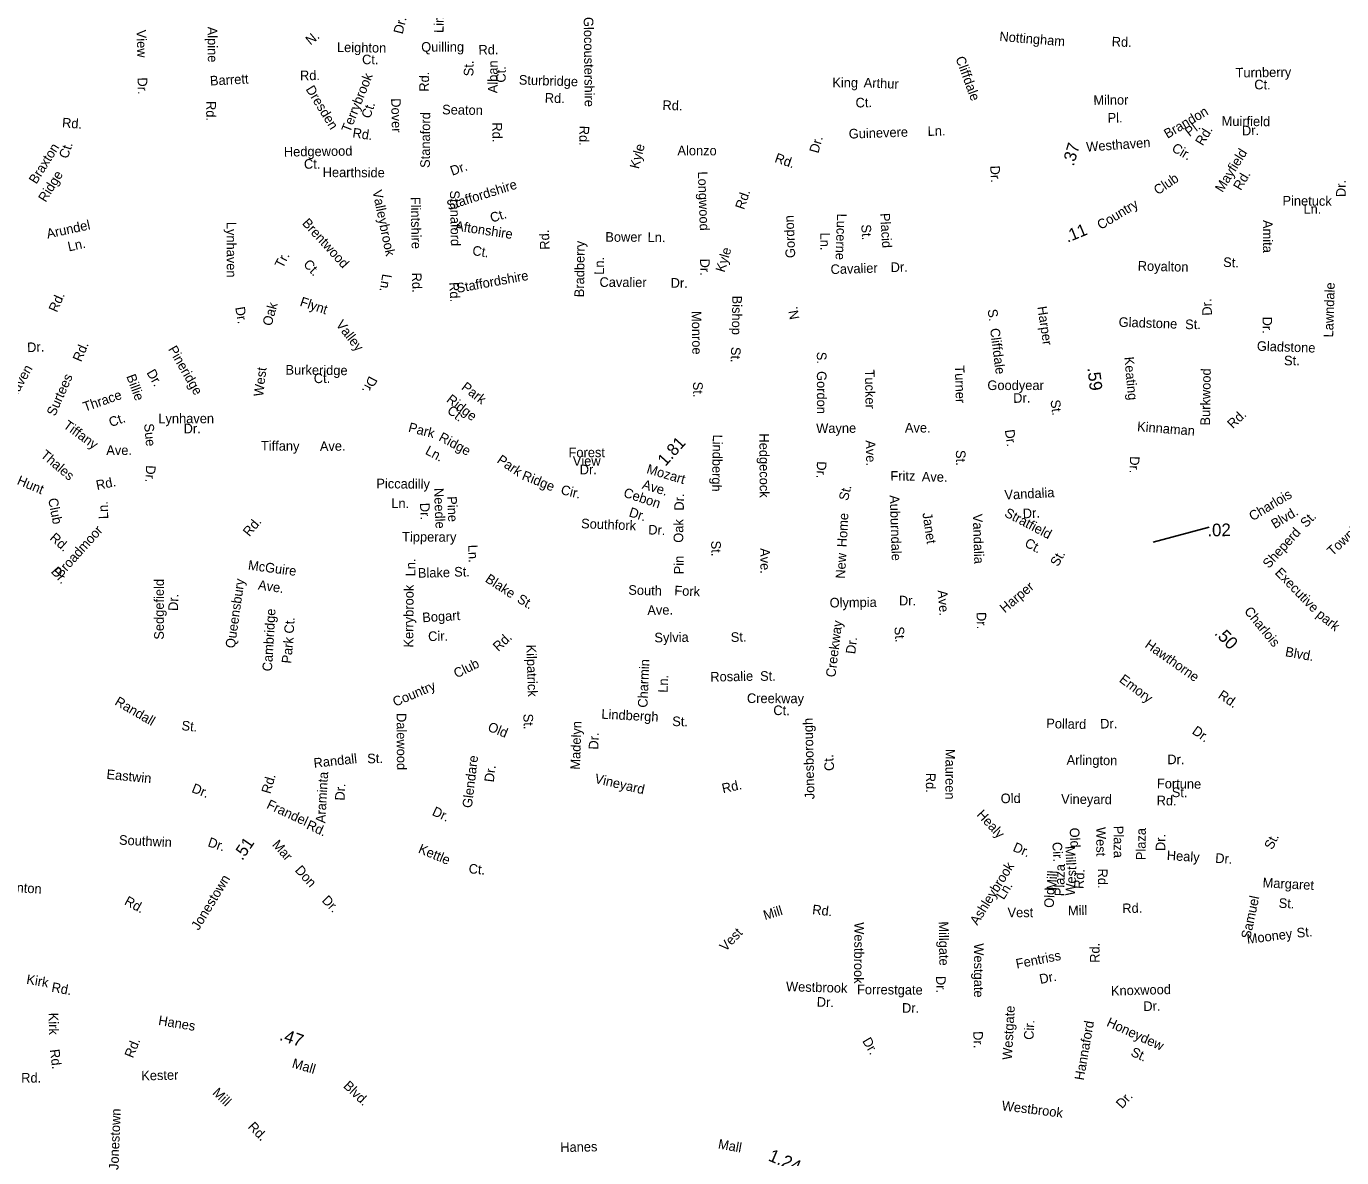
# Model space of a CAD drawing. Extents: x 1553981 to 1780076, y 812965 to 996873.
# Drawn here: x 1602893 to 1615903, y 846079 to 857264 of the extents above; entities that cross this region are included whole.
import ezdxf

# ---------------------------------------------------------------- set-up
doc = ezdxf.new("R2010")
doc.units = 0
for name, color, linetype in [('Exist Road Non-System Type 51 Label', 7, 'Continuous'), ('Exist Road Primary NC Service Mileage Hundredths English Label', 7, 'Continuous'), ('Exist Road Secondary Mileage Hundredths English Label', 7, 'Continuous'), ('Map Preparation Border Antique Large Shape', 7, 'Continuous')]:
    doc.layers.add(name, color=color, linetype=linetype)

msp = doc.modelspace()

# ---------------------------------------------------------------- linework, layer by layer
at = {"layer": 'Exist Road Primary NC Service Mileage Hundredths English Label'}
msp.add_line((1614037, 852164), (1614591, 852314), dxfattribs=at)

# ---------------------------------------------------------------- texts
at = {"layer": 'Exist Road Non-System Type 51 Label'}
for s, rotation, p in [('Limerick', 88.9833, (1607019, 857198)), ('View', 271.7259, (1603983, 857229)), ('Alpine', 270.499, (1604686, 857260)), ('Dr.', 76.2693, (1606615, 857182)), ('Glocoustershire', 270.6537, (1608406, 857356)), ('N.', 40.0931, (1605704, 857073)), ('Leighton', 359.0871, (1605965, 857011)), ('Quilling', 0.1823, (1606799, 857013)), ('Nottingham', 355.3997, (1612515, 857119)), ('Rd.', 358.0336, (1613627, 857066)), ('Ct.', 0.0766, (1606214, 856889)), ('Rd.', 1.0696, (1607366, 856984)), ('St.', 89.4764, (1607315, 856770)), ('Alban', 89.4764, (1607553, 856602)), ('Ct.', 89.4764, (1607634, 856707)), ('Cliffdale', 290.2133, (1612082, 856948)), ('Turnberry', 0.7034, (1614854, 856758)), ('Dr.', 270.8763, (1603994, 856758)), ('Barrett', 3.1325, (1604712, 856678)), ('Rd.', 0.4481, (1605600, 856731)), ('Terrybrook', 68.2489, (1606094, 856208)), ('Rd.', 88.9082, (1606874, 856617)), ('Sturbridge', 358.2977, (1607763, 856688)), ('King', 359.9254, (1610865, 856660)), ('Arthur', 357.6624, (1611174, 856661)), ('Ct.', 359.6883, (1615038, 856641)), ('Dresden', 301.5115, (1605653, 856643)), ('Rd.', 358.2977, (1608020, 856510)), ('Milnor', 0.5658, (1613448, 856487)), ('Rd.', 269.3839, (1604674, 856526)), ('Ct.', 71.1883, (1606293, 856346)), ('Dover', 271.3986, (1606501, 856552)), ('Seaton', 358.9467, (1607005, 856394)), ('Rd.', 358.2611, (1609184, 856438)), ('Ct.', 1.5156, (1611096, 856461)), ('Brandon', 30.7064, (1614180, 856151)), ('Rd.', 355.5499, (1603244, 856266)), ('Stanaford', 89.5624, (1606884, 855864)), ('Pl.', 0.5658, (1613588, 856312)), ('Muirfield', 359.4035, (1614715, 856281)), ('Rd.', 351.5417, (1606115, 856167)), ('Rd.', 270.7191, (1607502, 856314)), ('Rd.', 268.5643, (1608366, 856282)), ('Guinevere', 1.8971, (1611029, 856154)), ('Ln.', 1.8971, (1611809, 856180)), ('Pl.', 37.663, (1614398, 856168)), ('Rd.', 58.7252, (1614529, 856076)), ('Dr.', 1.7058, (1614918, 856185)), ('Braxton', 58.1444, (1602992, 855698)), ('Ct.', 71.1527, (1603302, 855949)), ('Hedgewood', 0.8334, (1605441, 855976)), ('Kyle', 75.8429, (1608951, 855849)), ('Alonzo', 359.8902, (1609333, 855989)), ('Dr.', 74.0342, (1610726, 856003)), ('Westhaven', 4.1962, (1613380, 856024)), ('Cir.', 329.7446, (1614214, 856035)), ('Mayfield', 58.2122, (1614724, 855615)), ('Ct.', 0.1772, (1605639, 855856)), ('Rd.', 341.0624, (1610288, 855924)), ('Ridge', 58.1444, (1603085, 855518)), ('Hearthside', 359.6775, (1605824, 855774)), ('Dr.', 20.0073, (1607106, 855786)), ('Longwood', 271.9797, (1609535, 855828)), ('Dr.', 272.801, (1612426, 855885)), ('Rd.', 59.4041, (1614905, 855635)), ('Staffordshire', 17.5618, (1607068, 855445)), ('Club', 34.1471, (1614084, 855593)), ('Dr.', 90.1885, (1615943, 855576)), ('Valleybrook', 281.6697, (1606316, 855636)), ('Flintshire', 271.0767, (1606695, 855577)), ('Stanaford', 271.0006, (1607083, 855641)), ('Rd.', 70.917, (1609991, 855446)), ('Country', 31.1947, (1613520, 855250)), ('Pinetuck', 359.5723, (1615317, 855493)), ('Ct.', 17.5618, (1607497, 855322)), ('Placid', 273.569, (1611338, 855415)), ('Ln.', 0.0586, (1615525, 855411)), ('Arundel', 12.2671, (1603104, 855165)), ('Lynhaven', 270.1703, (1604874, 855331)), ('Brentwood', 312.3643, (1605615, 855313)), ('Aftonshire', 351.3397, (1607131, 855247)), ('Gordon', 92.3221, (1610499, 854975)), ('Lucerne', 268.0674, (1610912, 855414)), ('St.', 273.569, (1611151, 855303)), ('Amita', 270.1697, (1615124, 855349)), ('Rd.', 92.0297, (1608069, 855057)), ('Bower', 359.9965, (1608620, 855134)), ('Ln.', 358.9804, (1609037, 855133)), ('Ln.', 270.3969, (1610746, 855225)), ('Ln.', 12.2671, (1603314, 855038)), ('Ct.', 351.3397, (1607300, 855003)), ('Bradberry', 89.3021, (1608409, 854585)), ('Kyle', 73.744, (1609799, 854826)), ('Tr.', 62.409, (1605429, 854865)), ('Ct.', 312.3643, (1605627, 854907)), ('Ln.', 89.3021, (1608606, 854807)), ('Dr.', 270.7098, (1609557, 854967)), ('Cavalier', 1.7913, (1610849, 854814)), ('Dr.', 1.5129, (1611443, 854834)), ('Royalton', 358.6918, (1613885, 854849)), ('St.', 357.5807, (1614729, 854886)), ('Ln.', 260.2682, (1606416, 854821)), ('Rd.', 271.7029, (1606706, 854828)), ('Staffordshire', 10.3523, (1607157, 854628)), ('Cavalier', 359.6481, (1608562, 854688)), ('Dr.', 358.9235, (1609265, 854681)), ('Rd.', 272.9593, (1607077, 854733)), ('Lawndale', 88.2103, (1615818, 854187)), ('Rd.', 66.0206, (1603196, 854430)), ('Oak', 74.7797, (1605318, 854295)), ('Flynt', 341.6218, (1605592, 854502)), ('Bishop', 269.2178, (1609876, 854602)), ('Dr.', 93.0066, (1614621, 854406)), ('Dr.', 279.6459, (1604959, 854484)), ('Valley', 307.9439, (1605950, 854314)), ('Monroe', 270.9147, (1609474, 854449)), ('N.', 100.3376, (1610540, 854375)), ('S.  Cliffdale', 277.2369, (1612401, 854463)), ('Harper', 278.644, (1612892, 854490)), ('Gladstone', 358.0937, (1613696, 854294)), ('St.', 0.2312, (1614355, 854270)), ('Dr.', 270.0385, (1615120, 854394)), ('Dr.', 2.4675, (1602903, 854042)), ('Rd.', 66.7502, (1603435, 853940)), ('Pineridge', 299.8625, (1604293, 854073)), ('Gladstone', 358.0937, (1615063, 854057)), ('St.', 267.9764, (1609865, 854096)), ('S.  Gordon', 270.0921, (1610712, 854046)), ('Keating', 275.4014, (1613752, 853993)), ('St.', 0.2312, (1615333, 853912)), ('Haven', 60.1838, (1602776, 853565)), ('Dr.', 299.8625, (1604079, 853840)), ('West', 83.1983, (1605235, 853600)), ('Burkeridge', 359.442, (1605456, 853821)), ('Tucker', 271.0285, (1611187, 853870)), ('Turner', 271.7042, (1612076, 853911)), ('Burkwood', 89.1425, (1614600, 853317)), ('Surtees', 66.031, (1603177, 853403)), ('Billie', 290.209, (1603881, 853805)), ('Ct.', 0.7833, (1605737, 853736)), ('Dr.', 242.9648, (1606286, 853813)), ('Park', 322.3364, (1607188, 853681)), ('St.', 270.4708, (1609488, 853750)), ('Goodyear', 0.0059, (1612399, 853668)), ('Thrace', 19.2454, (1603473, 853453)), ('Ridge', 322.3364, (1607041, 853559)), ('Dr.', 1.1656, (1612655, 853541)), ('Ct.', 322.3364, (1607047, 853450)), ('St.', 277.5753, (1613022, 853566)), ('Rd.', 44.2338, (1614827, 853280)), ('Tiffany', 324.0457, (1603251, 853301)), ('Ct.', 19.2454, (1603729, 853301)), ('Sue', 275.2103, (1604058, 853333)), ('Lynhaven', 0.1327, (1604199, 853339)), ('Dr.', 0.153, (1604449, 853240)), ('Park', 345.4254, (1606665, 853258)), ('Wayne', 0.5222, (1610706, 853242)), ('Ave.', 0.0757, (1611583, 853248)), ('Kinnaman', 355.4853, (1613877, 853262)), ('Ridge', 331.6695, (1606964, 853173)), ('Lindbergh', 268.9663, (1609684, 853229)), ('Hedgecock', 270.3591, (1610143, 853239)), ('Dr.', 277.8409, (1612571, 853272)), ('Thales', 319.7806, (1603027, 853013)), ('Ave.', 0.0774, (1603684, 853026)), ('Tiffany', 359.3072, (1605213, 853071)), ('Ave.', 0.9843, (1605797, 853065)), ('Ln.', 331.6695, (1606831, 853040)), ('Ave.', 270.9296, (1611196, 853171)), ('St.', 270.7297, (1612087, 853075)), ('Park', 325.6349, (1607540, 852957)), ('Mozart', 343.4588, (1609021, 852848)), ('Dr.', 267.8801, (1610713, 852965)), ('Dr.', 268.2931, (1613809, 853015)), ('Hunt', 337.1458, (1602794, 852740)), ('Rd.', 11.5871, (1603593, 852679)), ('Dr.', 267.0859, (1604078, 852926)), ('Ridge', 338.2363, (1607787, 852787)), ('Fritz', 0.4036, (1611440, 852771)), ('Ave.', 358.9586, (1611749, 852765)), ('Piccadilly', 359.4753, (1606355, 852697)), ('Needle', 272.5367, (1606924, 852698)), ('Cir.', 346.0096, (1608173, 852641)), ('Cebon', 341.6974, (1608792, 852615)), ('Ave.', 343.1067, (1608977, 852695)), ('St.', 76.3877, (1611019, 852568)), ('Vandalia', 2.9529, (1612570, 852584)), ('Club', 281.1543, (1603108, 852591)), ('Ln.', 92.0309, (1603704, 852394)), ('Ln.', 359.4753, (1606503, 852502)), ('Pine', 272.5367, (1607055, 852616)), ('Dr.', 88.954, (1609396, 852475)), ('Auburndale', 271.8096, (1611433, 852628)), ('Charlois', 31.1583, (1615022, 852370)), ('Dr.', 272.5367, (1606786, 852551)), ('Dr.', 342.1193, (1608846, 852421)), ('Home', 87.0099, (1611007, 852112)), ('Janet', 278.3322, (1611756, 852450)), ('Vandalia', 271.8778, (1612254, 852443)), ('Stratfield', 332.3389, (1612559, 852424)), ('Dr.', 2.9529, (1612751, 852399)), ('Blvd.', 31.1583, (1615241, 852294)), ('St.', 45.3976, (1615550, 852301)), ('Broadmoor', 48.1792, (1603236, 851808)), ('Rd.', 50.0677, (1605099, 852213)), ('Southfork', 357.7469, (1608379, 852302)), ('Dr.', 357.7469, (1609043, 852241)), ('Oak', 89.5236, (1609390, 852158)), ('Sheperd', 47.9161, (1615182, 851898)), ('Townley', 42.9919, (1615812, 852023)), ('Rd.', 318.2355, (1603118, 852196)), ('Tipperary', 359.6292, (1606610, 852171)), ('St.', 271.5702, (1609666, 852178)), ('Ct.', 332.3389, (1612759, 852126)), ('Ln.', 272.2807, (1607263, 852137)), ('Ave.', 270.5113, (1610152, 852105)), ('New', 87.1116, (1610991, 851801)), ('St.', 60.9145, (1613097, 851916)), ('McGuire', 352.4705, (1605082, 851893)), ('Ln.', 89.5938, (1606741, 851826)), ('Blake', 1.3101, (1606767, 851812)), ('St.', 0.3251, (1607125, 851824)), ('Pin', 89.9075, (1609395, 851846)), ('Executive', 314.0932, (1615236, 851857)), ('Sedgefield', 89.9239, (1604253, 851200)), ('Queensbury', 81.9301, (1604955, 851111)), ('Ave.', 351.7898, (1605181, 851697)), ('Blake', 326.8685, (1607424, 851778)), ('Harper', 40.2315, (1612571, 851459)), ('Dr.', 88.2261, (1604392, 851483)), ('Kerrybrook', 89.5938, (1606720, 851122)), ('St.', 329.5993, (1607739, 851576)), ('South', 358.3786, (1608846, 851645)), ('Fork', 357.7273, (1609301, 851639)), ('Ave.', 274.1445, (1611908, 851687)), ('Cambridge', 86.6252, (1605322, 850885)), ('Ave.', 0.9535, (1609036, 851444)), ('Olympia', 0.7095, (1610839, 851518)), ('Dr.', 0.2108, (1611524, 851539)), ('Charlois', 309.331, (1614933, 851479)), ('Ct.', 86.6252, (1605538, 851258)), ('Bogart', 3.4011, (1606812, 851372)), ('Creekway', 82.8364, (1610894, 850824)), ('Dr.', 271.7738, (1612291, 851472)), ('park', 321.0634, (1615645, 851434)), ('Cir.', 1.2399, (1606868, 851186)), ('Sylvia', 0.8912, (1609106, 851173)), ('St.', 1.8503, (1609862, 851177)), ('St.', 274.4465, (1611478, 851326)), ('Park', 84.3219, (1605512, 850961)), ('Kilpatrick', 271.7241, (1607839, 851150)), ('Dr.', 82.8364, (1611091, 851054)), ('Hawthorne', 324.7862, (1613949, 851132)), ('Blvd.', 349.7245, (1615339, 851038)), ('Charmin', 87.5706, (1609036, 850526)), ('Rosalie', 1.1998, (1609659, 850785)), ('St.', 0.4883, (1610151, 850793)), ('Emory', 323.1796, (1613695, 850790)), ('Ln.', 87.5706, (1609235, 850674)), ('Randall', 329.6498, (1603760, 850562)), ('Creekway', 359.6956, (1610020, 850574)), ('Rd.', 326.0855, (1614672, 850630)), ('Dalewood', 270.2651, (1606556, 850475)), ('Lindbergh', 357.0311, (1608579, 850419)), ('Ct.', 359.3518, (1610281, 850455)), ('St.', 354.3405, (1604425, 850306)), ('Old', 337.7443, (1607449, 850303)), ('St.', 271.7241, (1607809, 850467)), ('Madelyn', 88.0177, (1608368, 849914)), ('St.', 358.9359, (1609281, 850346)), ('Jonesborough', 91.3367, (1610689, 849623)), ('Pollard', 358.5216, (1612980, 850326)), ('Dr.', 1.3994, (1613515, 850321)), ('Dr.', 324.7622, (1614415, 850278)), ('Dr.', 88.0177, (1608550, 850112)), ('Randall', 6.4813, (1605740, 849932)), ('St.', 1.6704, (1606266, 849977)), ('Maureen', 269.7936, (1611985, 850121)), ('Glendare', 83.0174, (1607299, 849532)), ('Dr.', 83.0174, (1607516, 849787)), ('Ct.', 94.3519, (1610885, 849906)), ('Arlington', 359.3776, (1613182, 849964)), ('Dr.', 359.9199, (1614178, 849969)), ('Eastwin', 354.4605, (1603683, 849824)), ('Araminta', 86.6157, (1605849, 849384)), ('Vineyard', 346.8119, (1608508, 849785)), ('Rd.', 269.7936, (1611791, 849884)), ('Fortune', 359.3776, (1614075, 849731)), ('Dr.', 338.1701, (1604521, 849695)), ('Dr.', 86.6157, (1606040, 849607)), ('Rd.', 12.4134, (1609784, 849681)), ('Old', 0.8599, (1612531, 849583)), ('St.', 359.3776, (1614222, 849644)), ('Frandel', 335.0196, (1605262, 849538)), ('Vineyard', 359.4445, (1613128, 849578)), ('Rd.', 358.9753, (1614072, 849564)), ('Dr.', 335.1849, (1606899, 849469)), ('Healy', 312.9895, (1612287, 849465)), ('Rd.', 335.4212, (1605656, 849335)), ('Old', 272.8824, (1613212, 849339)), ('West', 270.1801, (1613475, 849348)), ('Plaza', 270.1801, (1613648, 849360)), ('Plaza', 89.7087, (1613964, 849020)), ('Southwin', 357.2807, (1603808, 849174)), ('Dr.', 341.5579, (1604681, 849159)), ('Mar', 311.7385, (1605319, 849169)), ('Kettle', 337.2409, (1606762, 849097)), ('Dr.', 336.5421, (1612643, 849114)), ('Cir.', 272.8824, (1613041, 849198)), ('Dr.', 89.7087, (1614158, 849110)), ('St.', 63.8001, (1615217, 849117)), ('Mill', 272.8824, (1613169, 849158)), ('Healy', 356.464, (1614171, 849022)), ('Dr.', 356.1137, (1614650, 848995)), ('Don', 312.4256, (1605544, 848916)), ('Ct.', 354.8771, (1607265, 848891)), ('Ashleybrook', 58.1429, (1612299, 848370)), ('Mill', 86.9921, (1613080, 848724)), ('Plaza', 88.6358, (1613158, 848663)), ('West', 86.9921, (1613264, 848667)), ('Rd.', 86.9921, (1613350, 848734)), ('Rd.', 270.1801, (1613492, 848937)), ('Benton', 356.2648, (1602640, 848714)), ('Margaret', 356.9745, (1615119, 848752)), ('Rd.', 331.483, (1603855, 848587)), ('Dr.', 313.9798, (1605810, 848616)), ('Ln.', 58.1429, (1612560, 848622)), ('Old', 86.9921, (1613054, 848547)), ('Samuel', 77.9285, (1614999, 848236)), ('St.', 356.9745, (1615278, 848550)), ('Mill', 16.8168, (1610199, 848427)), ('Rd.', 353.7514, (1610663, 848487)), ('Vest', 0.1316, (1612598, 848456)), ('Mill', 0.7775, (1613196, 848475)), ('Rd.', 1.4356, (1613734, 848496)), ('Westbrook', 269.544, (1611084, 848407)), ('Millgate', 270.789, (1611918, 848414)), ('Vest', 45.9685, (1609808, 848112)), ('Mooney', 7.1895, (1614970, 848192)), ('St.', 5.556, (1615462, 848253)), ('Westgate', 269.9979, (1612266, 848198)), ('Rd.', 89.9239, (1613508, 848005)), ('Fentriss', 11.3409, (1612690, 847947)), ('Kirk', 350.5893, (1602889, 847798)), ('Dr.', 270.789, (1611891, 847875)), ('Dr.', 11.3409, (1612923, 847796)), ('Rd.', 349.643, (1603137, 847721)), ('Westbrook', 358.4329, (1610406, 847725)), ('Forrestgate', 359.5943, (1611109, 847695)), ('Knoxwood', 1.5454, (1613622, 847681)), ('Dr.', 358.4329, (1610710, 847572)), ('Dr.', 359.5943, (1611554, 847512)), ('Dr.', 1.5454, (1613942, 847528)), ('Kirk', 270.9893, (1603114, 847511)), ('Westgate', 86.8566, (1612641, 847044)), ('Cir.', 86.8566, (1612854, 847242)), ('Hannaford', 80.0971, (1613352, 846839)), ('Honeydew', 335.5045, (1613570, 847384)), ('Rd.', 67.8479, (1603948, 847057)), ('Dr.', 300.5019, (1611158, 847233)), ('Dr.', 272.142, (1612258, 847328)), ('Rd.', 277.0013, (1603126, 847146)), ('St.', 335.5045, (1613809, 847090)), ('Rd.', 359.5941, (1602842, 846822)), ('Kester', 1.3657, (1604031, 846842)), ('Mill', 315.4151, (1604728, 846713)), ('Dr.', 47.9774, (1613731, 846557)), ('Westbrook', 352.9953, (1612537, 846548)), ('Jonestown', 87.8153, (1603804, 845956)), ('Rd.', 314.3546, (1605079, 846378))]:
    msp.add_text(s, height=95, rotation=rotation, dxfattribs=at).set_placement(p)
for s, p in [('Forest', (1608256, 853004)), ('View', (1608298, 852919)), ('Dr.', (1608367, 852835))]:
    msp.add_text(s, height=95, dxfattribs=at).set_placement(p)
at = {"layer": 'Exist Road Primary NC Service Mileage Hundredths English Label'}
for s, rotation, p in [('.59', 276.6779, (1613387, 853886)), ('.02', 0.8098, (1614575, 852221)), ('.50', 314.2109, (1614637, 851258))]:
    msp.add_text(s, height=125, rotation=rotation, dxfattribs=at).set_placement(p)
at = {"layer": 'Exist Road Secondary Mileage Hundredths English Label'}
for s, height, rotation, p in [('.37', 120, 73.6668, (1613252, 855876)), ('.11', 120, 22.1838, (1613191, 855124)), ('1.81', 120, 48.0839, (1609214, 852908)), ('.51', 120, 55.6768, (1605029, 849010)), ('.47', 125, 341.4043, (1605389, 847244)), ('1.24', 125, 336.6928, (1610223, 846054))]:
    msp.add_text(s, height=height, rotation=rotation, dxfattribs=at).set_placement(p)
at = {"layer": 'Map Preparation Border Antique Large Shape'}
for s, rotation, p in [('Dr.', 311.8988, (1603131, 851869)), ('Rd.', 43.4757, (1607562, 851078)), ('Club', 26.4714, (1607149, 850817)), ('Country', 23.1711, (1606542, 850536)), ('Rd.', 74.1788, (1605307, 849670)), ('Jonestown', 58.8065, (1604598, 848320)), ('Hanes', 350.5577, (1604194, 847392)), ('Mall', 343.5133, (1605514, 846972)), ('Blvd.', 316.3794, (1606022, 846780)), ('Hanes', 1.1954, (1608175, 846134)), ('Mall', 349.7036, (1609730, 846171))]:
    msp.add_text(s, height=95, rotation=rotation, dxfattribs=at).set_placement(p)

doc.saveas('drawing.dxf')
